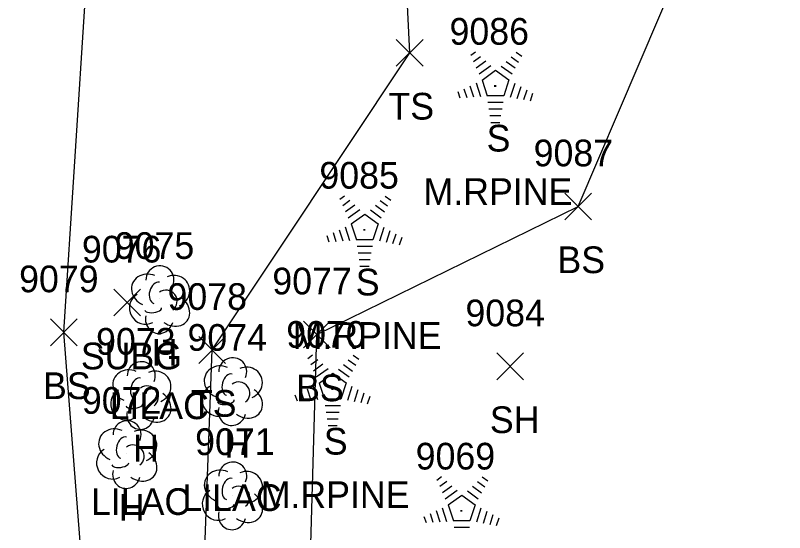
# Model space of a CAD drawing. Extents: x 1462089 to 1464015, y 730534 to 736144.
# Drawn here: x 1463262.9 to 1463320.5, y 735152.1 to 735190.8 of the extents above; entities that cross this region are included whole.
import ezdxf

# ---------------------------------------------------------------- set-up
doc = ezdxf.new("R2010")
doc.units = 0
for name, color, linetype in [('L_A', 7, 'Continuous'), ('L_C', 7, 'Continuous'), ('L_I', 7, 'Continuous'), ('L_TIC', 7, 'Continuous'), ('LELB', 7, 'Continuous'), ('LTC', 7, 'Continuous'), ('LTD', 7, 'Continuous'), ('U_A', 7, 'Continuous'), ('U_I', 7, 'Continuous'), ('U_TIC', 7, 'Continuous')]:
    doc.layers.add(name, color=color, linetype=linetype)

msp = doc.modelspace()

# ---------------------------------------------------------------- linework, layer by layer
at = {"layer": 'L_TIC'}
for points in [[(1463291.398, 735187.02), (1463293.398, 735189.02)], [(1463293.398, 735187.02), (1463291.398, 735189.02)], [(1463304.02, 735175.518), (1463306.02, 735177.518)], [(1463306.02, 735175.518), (1463304.02, 735177.518)], [(1463265.498, 735166.086), (1463267.498, 735168.086)], [(1463267.498, 735166.086), (1463265.498, 735168.086)], [(1463284.451, 735165.926), (1463286.451, 735167.926)], [(1463286.451, 735165.926), (1463284.451, 735167.926)], [(1463276.603, 735164.763), (1463278.603, 735166.763)], [(1463278.603, 735164.763), (1463276.603, 735166.763)], [(1463298.913, 735163.539), (1463300.913, 735165.539)], [(1463300.913, 735163.539), (1463298.913, 735165.539)]]:
    msp.add_lwpolyline(points, dxfattribs=at)
at = {"layer": 'LELB'}
for points in [[(1463373.959, 735016.623), (1463366.711, 735008.178), (1463344.218, 735006.007), (1463305.54, 735005.279), (1463291.003, 735003.77), (1463271.883, 735009.523), (1463268.357, 735020.58), (1463268.055, 735051.006), (1463268.327, 735094.361), (1463268.893, 735136.336), (1463266.498, 735167.086), (1463269.801, 735218.26), (1463262.872, 735252.885), (1463272.972, 735283.562), (1463272.765, 735320.303), (1463274.688, 735357.284), (1463267.127, 735402.932), (1463272.155, 735446.527), (1463267.793, 735454.173), (1463268.048, 735456.584), (1463268.56, 735463.067), (1463267.384, 735485.537), (1463275.104, 735504.266)], [(1463291.003, 735003.77), (1463283.69, 735047.678), (1463282.204, 735067.619), (1463280.236, 735093.95), (1463276.557, 735137.356), (1463277.603, 735165.763), (1463292.398, 735188.02), (1463291.215, 735212.404), (1463294.665, 735266.258), (1463301.546, 735286.501), (1463304.841, 735327.547)], [(1463305.54, 735005.279), (1463294.164, 735045.698), (1463304.811, 735065.908), (1463300.407, 735090.019), (1463298.15, 735106.236), (1463291.228, 735118.866), (1463284.785, 735144.229), (1463285.451, 735166.926), (1463305.02, 735176.518), (1463314.146, 735197.893)]]:
    msp.add_lwpolyline(points, dxfattribs=at)
at = {"layer": 'LTC'}
for p, q in [((1463296.969, 735187.834), (1463297.324, 735188.091)), ((1463297.179, 735187.368), (1463297.708, 735187.753)), ((1463299.996, 735187.726), (1463300.546, 735187.327)), ((1463300.368, 735188.074), (1463300.787, 735187.77)), ((1463297.388, 735186.903), (1463298.092, 735187.414)), ((1463297.598, 735186.437), (1463298.476, 735187.075)), ((1463299.254, 735187.029), (1463300.064, 735186.44)), ((1463299.626, 735187.378), (1463300.305, 735186.884)), ((1463297.823, 735185.982), (1463298.834, 735186.716)), ((1463298.834, 735186.716), (1463299.831, 735185.991)), ((1463297.823, 735185.982), (1463298.21, 735184.788)), ((1463299.831, 735185.991), (1463299.44, 735184.788)), ((1463296.457, 735185.33), (1463296.669, 735184.678)), ((1463296.913, 735185.546), (1463297.184, 735184.711)), ((1463297.368, 735185.763), (1463297.699, 735184.743)), ((1463300.269, 735185.72), (1463299.931, 735184.681)), ((1463300.713, 735185.47), (1463300.426, 735184.585)), ((1463296.002, 735185.113), (1463296.154, 735184.645)), ((1463299.44, 735184.788), (1463298.21, 735184.788)), ((1463301.158, 735185.22), (1463300.921, 735184.49)), ((1463301.602, 735184.97), (1463301.416, 735184.395)), ((1463299.402, 735184.288), (1463298.257, 735184.288)), ((1463299.318, 735183.788), (1463298.33, 735183.788)), ((1463299.234, 735183.288), (1463298.403, 735183.288)), ((1463299.151, 735182.788), (1463298.476, 735182.788)), ((1463287.17, 735177.055), (1463287.525, 735177.312)), ((1463290.569, 735177.295), (1463290.988, 735176.991)), ((1463287.38, 735176.589), (1463287.909, 735176.974)), ((1463287.589, 735176.124), (1463288.293, 735176.635)), ((1463290.197, 735176.947), (1463290.747, 735176.548)), ((1463287.799, 735175.658), (1463288.677, 735176.296)), ((1463289.455, 735176.25), (1463290.265, 735175.662)), ((1463289.827, 735176.599), (1463290.506, 735176.105)), ((1463288.024, 735175.203), (1463289.035, 735175.937)), ((1463289.035, 735175.937), (1463290.032, 735175.212)), ((1463287.569, 735174.984), (1463287.9, 735173.964)), ((1463288.024, 735175.203), (1463288.411, 735174.009)), ((1463290.032, 735175.212), (1463289.641, 735174.009)), ((1463290.47, 735174.942), (1463290.132, 735173.902)), ((1463286.203, 735174.334), (1463286.355, 735173.866)), ((1463286.658, 735174.551), (1463286.87, 735173.899)), ((1463287.114, 735174.767), (1463287.385, 735173.932)), ((1463290.914, 735174.691), (1463290.627, 735173.807)), ((1463291.359, 735174.441), (1463291.122, 735173.712)), ((1463289.641, 735174.009), (1463288.411, 735174.009)), ((1463291.803, 735174.191), (1463291.617, 735173.617)), ((1463289.603, 735173.509), (1463288.458, 735173.509)), ((1463289.519, 735173.009), (1463288.531, 735173.009)), ((1463289.435, 735172.509), (1463288.604, 735172.509)), ((1463289.352, 735172.009), (1463288.677, 735172.009)), ((1463284.776, 735165.137), (1463285.131, 735165.395)), ((1463288.175, 735165.378), (1463288.594, 735165.073)), ((1463284.986, 735164.672), (1463285.515, 735165.056)), ((1463285.196, 735164.206), (1463285.899, 735164.717)), ((1463287.433, 735164.681), (1463288.112, 735164.187)), ((1463287.803, 735165.029), (1463288.353, 735164.63)), ((1463285.405, 735163.74), (1463286.283, 735164.378)), ((1463285.63, 735163.285), (1463286.641, 735164.02)), ((1463286.641, 735164.02), (1463287.638, 735163.295)), ((1463287.061, 735164.333), (1463287.871, 735163.744)), ((1463284.72, 735162.85), (1463284.991, 735162.014)), ((1463285.175, 735163.066), (1463285.506, 735162.047)), ((1463285.63, 735163.285), (1463286.017, 735162.092)), ((1463287.638, 735163.295), (1463287.247, 735162.092)), ((1463288.076, 735163.024), (1463287.738, 735161.984)), ((1463283.809, 735162.416), (1463283.961, 735161.948)), ((1463284.264, 735162.633), (1463284.476, 735161.981)), ((1463288.521, 735162.773), (1463288.233, 735161.889)), ((1463288.965, 735162.523), (1463288.728, 735161.794)), ((1463289.409, 735162.273), (1463289.223, 735161.699)), ((1463287.247, 735162.092), (1463286.017, 735162.092)), ((1463287.209, 735161.592), (1463286.064, 735161.592)), ((1463287.125, 735161.092), (1463286.137, 735161.092)), ((1463287.041, 735160.592), (1463286.21, 735160.592)), ((1463286.958, 735160.092), (1463286.283, 735160.092)), ((1463294.437, 735156.02), (1463294.792, 735156.277)), ((1463294.647, 735155.554), (1463295.176, 735155.938)), ((1463297.464, 735155.912), (1463298.014, 735155.513)), ((1463297.835, 735156.26), (1463298.254, 735155.955)), ((1463294.856, 735155.088), (1463295.56, 735155.6)), ((1463297.093, 735155.563), (1463297.772, 735155.07)), ((1463295.066, 735154.623), (1463295.944, 735155.26)), ((1463295.29, 735154.168), (1463296.302, 735154.902)), ((1463296.302, 735154.902), (1463297.299, 735154.177)), ((1463296.722, 735155.215), (1463297.532, 735154.626)), ((1463295.29, 735154.168), (1463295.677, 735152.974)), ((1463297.299, 735154.177), (1463296.908, 735152.974)), ((1463294.38, 735153.732), (1463294.652, 735152.897)), ((1463294.836, 735153.948), (1463295.167, 735152.929)), ((1463297.737, 735153.906), (1463297.399, 735152.867)), ((1463298.181, 735153.656), (1463297.894, 735152.771)), ((1463293.469, 735153.299), (1463293.622, 735152.831)), ((1463293.925, 735153.515), (1463294.137, 735152.864)), ((1463298.626, 735153.406), (1463298.389, 735152.676)), ((1463299.07, 735153.155), (1463298.883, 735152.581)), ((1463296.908, 735152.974), (1463295.677, 735152.974)), ((1463296.869, 735152.474), (1463295.725, 735152.474))]:
    msp.add_line(p, q, dxfattribs=at)
at = {"layer": 'LTD'}
for p, q in [((1463273.652, 735169.583), (1463273.652, 735169.583)), ((1463273.652, 735169.583), (1463273.652, 735169.583)), ((1463272.253, 735162.409), (1463272.253, 735162.409)), ((1463272.253, 735162.409), (1463272.253, 735162.409)), ((1463279.098, 735162.703), (1463279.098, 735162.703)), ((1463279.098, 735162.703), (1463279.098, 735162.703)), ((1463271.189, 735157.987), (1463271.189, 735157.987)), ((1463271.189, 735157.987), (1463271.189, 735157.987)), ((1463279.105, 735154.894), (1463279.105, 735154.894)), ((1463279.105, 735154.894), (1463279.105, 735154.894))]:
    msp.add_line(p, q, dxfattribs=at)
for centre in [(1463273.699, 735171.017), (1463279.145, 735164.137), (1463272.3, 735163.843), (1463271.236, 735159.421), (1463279.152, 735156.328)]:
    msp.add_arc(centre, 1.047, 335.52715, 180.95627, dxfattribs=at)
for centre, major_axis, ratio, start_param, end_param in [((1463272.86, 735170.249), (1.21, -0.512), 0.895232, 1.570796, 4.712389), ((1463274.694, 735170.166), (-1.141, -0.483), 0.949671, 1.570796, 4.712389), ((1463273.444, 735170.041), (-0.208, -0.792), 0.645439, 3.141593, 6.283185), ((1463274.152, 735169.416), (-0.5, 0.667), 0.989748, 3.141593, 6.283185), ((1463272.569, 735168.874), (0.584, -1.042), 0.959034, 3.141593, 6.283185), ((1463274.652, 735168.75), (-1.09, 0.792), 0.841452, 1.570796, 4.712389), ((1463273.194, 735168.833), (-0.625, -0.083), 0.423636, 0, 3.141593), ((1463273.652, 735168.083), (0.265, 1.061), 0.942809, 1.570796, 4.712389), ((1463278.306, 735163.37), (1.21, -0.512), 0.895232, 1.570796, 4.712389), ((1463280.14, 735163.287), (-1.141, -0.483), 0.949671, 1.570796, 4.712389), ((1463271.461, 735163.076), (1.21, -0.512), 0.895232, 1.570796, 4.712389), ((1463273.294, 735162.993), (-1.141, -0.483), 0.949671, 1.570796, 4.712389), ((1463278.89, 735163.162), (-0.208, -0.792), 0.645439, 3.141593, 6.283185), ((1463272.044, 735162.868), (-0.208, -0.792), 0.645439, 3.141593, 6.283185), ((1463279.598, 735162.537), (-0.5, 0.667), 0.989748, 3.141593, 6.283185), ((1463272.753, 735162.243), (-0.5, 0.667), 0.989748, 3.141593, 6.283185), ((1463278.015, 735161.995), (0.584, -1.042), 0.959034, 3.141593, 6.283185), ((1463280.098, 735161.87), (-1.09, 0.792), 0.841452, 1.570796, 4.712389), ((1463271.17, 735161.701), (0.584, -1.042), 0.959034, 3.141593, 6.283185), ((1463273.253, 735161.576), (-1.09, 0.792), 0.841452, 1.570796, 4.712389), ((1463271.795, 735161.659), (-0.625, -0.083), 0.423636, 0, 3.141593), ((1463278.64, 735161.953), (-0.625, -0.083), 0.423636, 0, 3.141593), ((1463272.253, 735160.909), (0.265, 1.061), 0.942809, 1.570796, 4.712389), ((1463279.098, 735161.203), (0.265, 1.061), 0.942809, 1.570796, 4.712389), ((1463270.398, 735158.653), (1.21, -0.512), 0.895232, 1.570796, 4.712389), ((1463272.231, 735158.57), (-1.141, -0.483), 0.949671, 1.570796, 4.712389), ((1463270.981, 735158.445), (-0.208, -0.792), 0.645439, 3.141593, 6.283185), ((1463271.689, 735157.82), (-0.5, 0.667), 0.989748, 3.141593, 6.283185), ((1463270.106, 735157.278), (0.584, -1.042), 0.959034, 3.141593, 6.283185), ((1463272.19, 735157.154), (-1.09, 0.792), 0.841452, 1.570796, 4.712389), ((1463270.731, 735157.237), (-0.625, -0.083), 0.423636, 0, 3.141593), ((1463271.19, 735156.487), (0.265, 1.061), 0.942809, 1.570796, 4.712389), ((1463278.313, 735155.561), (1.21, -0.512), 0.895232, 1.570796, 4.712389), ((1463280.146, 735155.478), (-1.141, -0.483), 0.949671, 1.570796, 4.712389), ((1463278.896, 735155.353), (-0.208, -0.792), 0.645439, 3.141593, 6.283185), ((1463279.605, 735154.728), (-0.5, 0.667), 0.989748, 3.141593, 6.283185), ((1463278.022, 735154.186), (0.584, -1.042), 0.959034, 3.141593, 6.283185), ((1463280.105, 735154.061), (-1.09, 0.792), 0.841452, 1.570796, 4.712389), ((1463278.647, 735154.144), (-0.625, -0.083), 0.423636, 0, 3.141593), ((1463279.105, 735153.394), (0.265, 1.061), 0.942809, 1.570796, 4.712389)]:
    msp.add_ellipse(centre, major_axis=major_axis, ratio=ratio, start_param=start_param, end_param=end_param, dxfattribs=at)
at = {"layer": 'U_TIC'}
for points in [[(1463270.247, 735168.314), (1463272.247, 735170.314)], [(1463272.247, 735168.314), (1463270.247, 735170.314)]]:
    msp.add_lwpolyline(points, dxfattribs=at)

# ---------------------------------------------------------------- texts
at = {"layer": 'L_A'}
for s, p in [('TS', (1463290.807, 735183.02)), ('S', (1463298.16, 735180.626)), ('BS', (1463303.461, 735171.518)), ('S', (1463288.361, 735169.847)), ('H', (1463273.085, 735164.583)), ('BS', (1463264.939, 735162.086)), ('BS', (1463283.892, 735161.926)), ('TS', (1463276.013, 735160.763)), ('SH', (1463298.401, 735159.539)), ('S', (1463285.967, 735157.929)), ('H', (1463271.686, 735157.409)), ('H', (1463278.531, 735157.703)), ('H', (1463270.622, 735152.987))]:
    msp.add_text(s, height=2, dxfattribs=at).set_placement(p)
at = {"layer": 'L_C'}
for s, p in [('M.RPINE', (1463293.436, 735176.626)), ('M.RPINE', (1463283.637, 735165.847)), ('LILAC', (1463269.928, 735160.583)), ('M.RPINE', (1463281.243, 735153.929)), ('LILAC', (1463268.529, 735153.409)), ('LILAC', (1463275.374, 735153.703))]:
    msp.add_text(s, height=2, dxfattribs=at).set_placement(p)
at = {"layer": 'L_I'}
for s, p in [('9086', (1463295.381, 735188.626)), ('9087', (1463301.681, 735179.518)), ('9085', (1463285.637, 735177.847)), ('9075', (1463270.314, 735172.583)), ('9079', (1463263.152, 735170.086)), ('9077', (1463282.113, 735169.926)), ('9078', (1463274.265, 735168.763)), ('9084', (1463296.574, 735167.539)), ('9073', (1463268.914, 735165.409)), ('9074', (1463275.76, 735165.703)), ('9070', (1463283.156, 735165.929)), ('9072', (1463267.851, 735160.987)), ('9071', (1463276.333, 735157.894)), ('9069', (1463292.848, 735156.811))]:
    msp.add_text(s, height=2, dxfattribs=at).set_placement(p)
at = {"layer": 'LTC'}
for p in [(1463298.717, 735185.73), (1463288.918, 735174.951), (1463286.524, 735163.033), (1463296.184, 735153.915)]:
    msp.add_text('.', height=1.037, rotation=270, dxfattribs=at).set_placement(p)
at = {"layer": 'U_A'}
msp.add_text('SUBG', height=2, dxfattribs=at).set_placement((1463267.775, 735164.314))
at = {"layer": 'U_I'}
msp.add_text('9076', height=2, dxfattribs=at).set_placement((1463267.854, 735172.314))

doc.saveas('drawing.dxf')
